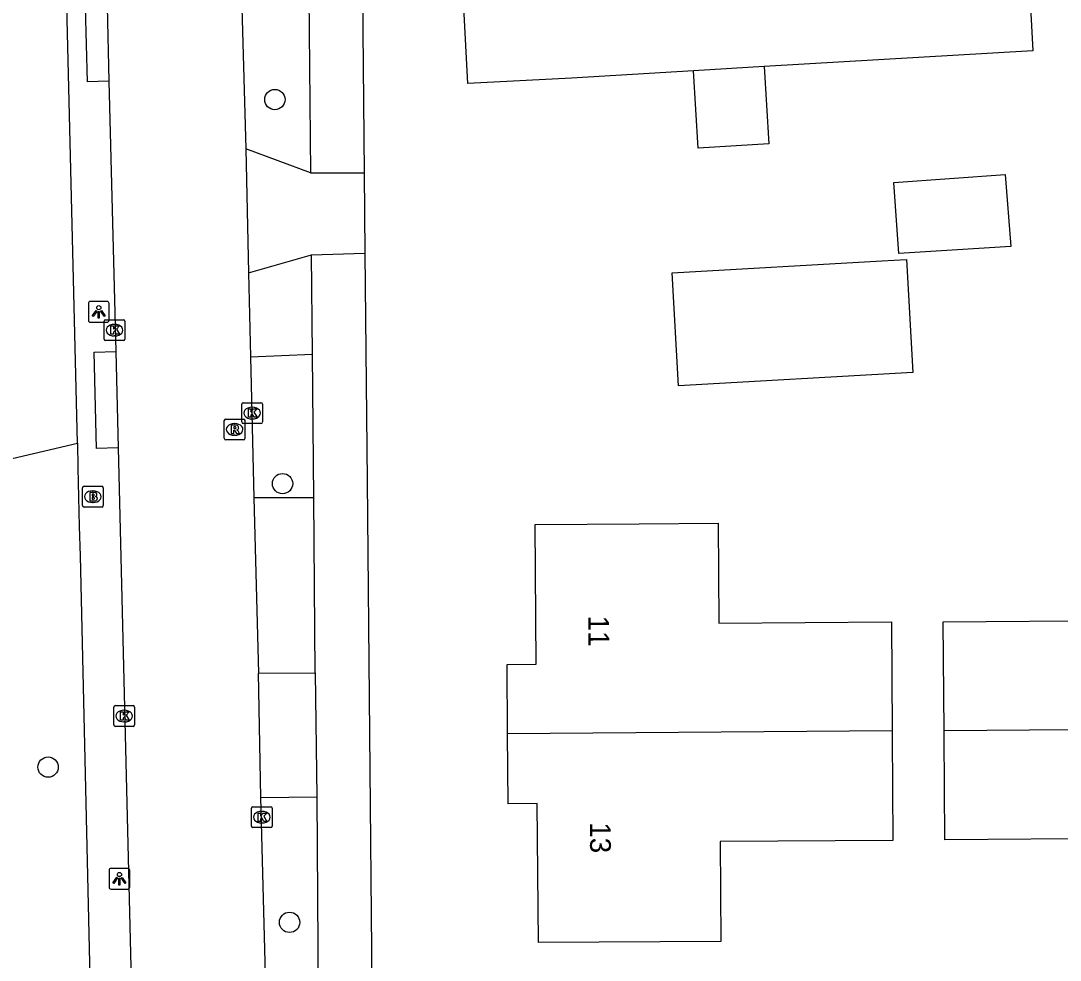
# Model space of a CAD drawing. Extents: x 157321 to 158827, y 386650 to 388532.
# Drawn here: x 157866 to 157916.1, y 387680.9 to 387726.1 of the extents above; entities that cross this region are included whole.
import ezdxf

# ---------------------------------------------------------------- set-up
doc = ezdxf.new("R2010")
doc.units = 0
for name, color, linetype in [('IMGEO_Boom', 7, 'Continuous'), ('IMGEO_Brandkraan', 7, 'Continuous'), ('IMGEO_Groenvoorziening', 7, 'Continuous'), ('IMGEO_Kolk', 7, 'Continuous'), ('IMGEO_Lichtpunt', 7, 'Continuous'), ('IMGEO_Pand', 7, 'Continuous'), ('IMGEO_Pand_nummerreeks', 7, 'Continuous'), ('IMGEO_Rijbaan_lokaal_gesloten', 7, 'Continuous'), ('IMGEO_Rijbaan_lokaal_open', 7, 'Continuous'), ('IMGEO_Rioolput', 7, 'Continuous'), ('IMGEO_Voetpad_open', 7, 'Continuous')]:
    doc.layers.add(name, color=color, linetype=linetype)

msp = doc.modelspace()

# ---------------------------------------------------------------- linework, layer by layer
at = {"layer": 'IMGEO_Boom'}
for centre in [(157878.248, 387722.328), (157878.62, 387703.847), (157867.331, 387690.205), (157878.959, 387682.736)]:
    msp.add_circle(centre, 0.489, dxfattribs=at)
at = {"layer": 'IMGEO_Brandkraan'}
for p, q in [((157868.987, 387702.792), (157868.987, 387703.644)), ((157869.062, 387703.718), (157869.914, 387703.718)), ((157869.475, 387703.498), (157869.5, 387703.498)), ((157869.988, 387703.644), (157869.988, 387702.792)), ((157869.498, 387702.938), (157869.473, 387702.938)), ((157869.914, 387702.718), (157869.062, 387702.718))]:
    msp.add_line(p, q, dxfattribs=at)
for points in [[(157868.987, 387702.792), (157868.987, 387703.644)], [(157869.062, 387703.718), (157869.914, 387703.718)], [(157869.988, 387703.644), (157869.988, 387702.792)], [(157869.335, 387703.418), (157869.335, 387703.018), (157869.548, 387703.018)], [(157869.566, 387703.418), (157869.335, 387703.418)], [(157869.514, 387703.337), (157869.46, 387703.337), (157869.46, 387703.261)], [(157869.46, 387703.261), (157869.513, 387703.261)], [(157869.522, 387703.185), (157869.46, 387703.185), (157869.46, 387703.104)], [(157869.46, 387703.104), (157869.522, 387703.104)], [(157869.914, 387702.718), (157869.062, 387702.718)]]:
    msp.add_lwpolyline(points, dxfattribs=at)
for centre, radius, start, end in [((157869.064, 387703.642), 0.0765, 91.552, 178.448), ((157869.064, 387703.642), 0.0765, 91.552, 178.448), ((157869.912, 387703.642), 0.0765, 1.552, 88.448), ((157869.912, 387703.642), 0.0765, 1.552, 88.448), ((157869.515, 387703.299), 0.0379, 267.8285, 90.9355), ((157869.523, 387703.144), 0.0404, 269.8759, 90.5077), ((157869.554, 387703.269), 0.251, 268.6676, 293.5347), ((157869.57, 387703.273), 0.145, 59.4692, 91.5367), ((157869.595, 387703.32), 0.0922, 285.5137, 58.1501), ((157869.6, 387703.128), 0.105, 301.3115, 78.989), ((157869.064, 387702.794), 0.0765, 181.552, 268.448), ((157869.064, 387702.794), 0.0765, 181.552, 268.448), ((157869.912, 387702.794), 0.0765, 271.552, 358.448), ((157869.912, 387702.794), 0.0765, 271.552, 358.448)]:
    msp.add_arc(centre, radius, start, end, dxfattribs=at)
for centre, major_axis, ratio, start_param, end_param in [((157869.474, 387703.218), (-0.387, 0.002), 0.722429, 4.712389, 7.853982), ((157869.499, 387703.218), (-0.39, 0.002), 0.717154, 1.570796, 4.712389)]:
    msp.add_ellipse(centre, major_axis=major_axis, ratio=ratio, start_param=start_param, end_param=end_param, dxfattribs=at)
at = {"layer": 'IMGEO_Groenvoorziening'}
for points in [[(157877.075, 387709.954), (157880.053, 387710.082)], [(157862.376, 387704.301), (157868.74, 387705.795)], [(157880.118, 387703.164), (157877.244, 387703.161)]]:
    msp.add_lwpolyline(points, dxfattribs=at)
at = {"layer": 'IMGEO_Kolk'}
for p, q in [((157870.031, 387710.806), (157870.031, 387711.658)), ((157870.106, 387711.732), (157870.958, 387711.732)), ((157870.519, 387711.512), (157870.544, 387711.512)), ((157871.032, 387711.658), (157871.032, 387710.806)), ((157870.542, 387710.952), (157870.517, 387710.952)), ((157870.958, 387710.732), (157870.106, 387710.732)), ((157876.652, 387706.815), (157876.652, 387707.667)), ((157876.727, 387707.741), (157877.579, 387707.741)), ((157877.14, 387707.521), (157877.165, 387707.521)), ((157877.653, 387707.667), (157877.653, 387706.815)), ((157877.163, 387706.961), (157877.138, 387706.961)), ((157877.579, 387706.741), (157876.727, 387706.741)), ((157870.495, 387692.237), (157870.495, 387693.089)), ((157870.57, 387693.163), (157871.422, 387693.163)), ((157870.983, 387692.943), (157871.008, 387692.943)), ((157871.496, 387693.089), (157871.496, 387692.237)), ((157871.422, 387692.163), (157870.57, 387692.163)), ((157871.006, 387692.383), (157870.981, 387692.383)), ((157877.119, 387687.371), (157877.119, 387688.223)), ((157877.194, 387688.297), (157878.046, 387688.297)), ((157877.607, 387688.077), (157877.632, 387688.077)), ((157878.12, 387688.223), (157878.12, 387687.371)), ((157877.63, 387687.517), (157877.605, 387687.517)), ((157878.046, 387687.297), (157877.194, 387687.297))]:
    msp.add_line(p, q, dxfattribs=at)
for points in [[(157870.031, 387710.806), (157870.031, 387711.658)], [(157870.106, 387711.732), (157870.958, 387711.732)], [(157871.032, 387711.658), (157871.032, 387710.806)], [(157870.352, 387711.432), (157870.475, 387711.432), (157870.475, 387711.281), (157870.605, 387711.432), (157870.769, 387711.432), (157870.623, 387711.281), (157870.776, 387711.032), (157870.624, 387711.032), (157870.539, 387711.196), (157870.475, 387711.129), (157870.475, 387711.032), (157870.352, 387711.032), (157870.352, 387711.432)], [(157870.958, 387710.732), (157870.106, 387710.732)], [(157876.652, 387706.815), (157876.652, 387707.667)], [(157876.727, 387707.741), (157877.579, 387707.741)], [(157876.973, 387707.441), (157877.096, 387707.441), (157877.096, 387707.29), (157877.226, 387707.441), (157877.39, 387707.441), (157877.244, 387707.29), (157877.397, 387707.041), (157877.245, 387707.041), (157877.16, 387707.205), (157877.096, 387707.138), (157877.096, 387707.041), (157876.973, 387707.041), (157876.973, 387707.441)], [(157877.653, 387707.667), (157877.653, 387706.815)], [(157877.579, 387706.741), (157876.727, 387706.741)], [(157870.495, 387692.237), (157870.495, 387693.089)], [(157870.57, 387693.163), (157871.422, 387693.163)], [(157871.496, 387693.089), (157871.496, 387692.237)], [(157870.816, 387692.863), (157870.939, 387692.863), (157870.939, 387692.712), (157871.069, 387692.863), (157871.233, 387692.863), (157871.087, 387692.712), (157871.24, 387692.463), (157871.088, 387692.463), (157871.003, 387692.627), (157870.939, 387692.56), (157870.939, 387692.463), (157870.816, 387692.463), (157870.816, 387692.863)], [(157871.422, 387692.163), (157870.57, 387692.163)], [(157877.119, 387687.371), (157877.119, 387688.223)], [(157877.194, 387688.297), (157878.046, 387688.297)], [(157877.44, 387687.997), (157877.563, 387687.997), (157877.563, 387687.846), (157877.693, 387687.997), (157877.857, 387687.997), (157877.711, 387687.846), (157877.864, 387687.597), (157877.712, 387687.597), (157877.627, 387687.761), (157877.563, 387687.694), (157877.563, 387687.597), (157877.44, 387687.597), (157877.44, 387687.997)], [(157878.12, 387688.223), (157878.12, 387687.371)], [(157878.046, 387687.297), (157877.194, 387687.297)]]:
    msp.add_lwpolyline(points, dxfattribs=at)
for centre, start, end in [((157870.108, 387711.656), 91.552, 178.448), ((157870.108, 387711.656), 91.552, 178.448), ((157870.956, 387711.656), 1.552, 88.448), ((157870.956, 387711.656), 1.552, 88.448), ((157870.108, 387710.808), 181.552, 268.448), ((157870.108, 387710.808), 181.552, 268.448), ((157870.956, 387710.808), 271.552, 358.448), ((157870.956, 387710.808), 271.552, 358.448), ((157876.729, 387707.665), 91.552, 178.448), ((157876.729, 387707.665), 91.552, 178.448), ((157877.577, 387707.665), 1.552, 88.448), ((157877.577, 387707.665), 1.552, 88.448), ((157876.729, 387706.817), 181.552, 268.448), ((157876.729, 387706.817), 181.552, 268.448), ((157877.577, 387706.817), 271.552, 358.448), ((157877.577, 387706.817), 271.552, 358.448), ((157870.572, 387693.087), 91.552, 178.448), ((157870.572, 387693.087), 91.552, 178.448), ((157871.42, 387693.087), 1.552, 88.448), ((157871.42, 387693.087), 1.552, 88.448), ((157870.572, 387692.239), 181.552, 268.448), ((157870.572, 387692.239), 181.552, 268.448), ((157871.42, 387692.239), 271.552, 358.448), ((157871.42, 387692.239), 271.552, 358.448), ((157877.196, 387688.221), 91.552, 178.448), ((157877.196, 387688.221), 91.552, 178.448), ((157878.044, 387688.221), 1.552, 88.448), ((157878.044, 387688.221), 1.552, 88.448), ((157877.196, 387687.373), 181.552, 268.448), ((157877.196, 387687.373), 181.552, 268.448), ((157878.044, 387687.373), 271.552, 358.448), ((157878.044, 387687.373), 271.552, 358.448)]:
    msp.add_arc(centre, 0.0765, start, end, dxfattribs=at)
for centre, major_axis, ratio, start_param, end_param in [((157870.518, 387711.232), (-0.387, 0.002), 0.722429, 4.712389, 7.853982), ((157870.543, 387711.232), (-0.39, 0.002), 0.717154, 1.570796, 4.712389), ((157877.139, 387707.241), (-0.387, 0.002), 0.722429, 4.712389, 7.853982), ((157877.164, 387707.241), (-0.39, 0.002), 0.717154, 1.570796, 4.712389), ((157870.982, 387692.663), (-0.387, 0.002), 0.722429, 4.712389, 7.853982), ((157871.007, 387692.663), (-0.39, 0.002), 0.717154, 1.570796, 4.712389), ((157877.606, 387687.797), (-0.387, 0.002), 0.722429, 4.712389, 7.853982), ((157877.631, 387687.797), (-0.39, 0.002), 0.717154, 1.570796, 4.712389)]:
    msp.add_ellipse(centre, major_axis=major_axis, ratio=ratio, start_param=start_param, end_param=end_param, dxfattribs=at)
at = {"layer": 'IMGEO_Lichtpunt'}
for p, q in [((157869.274, 387712.516), (157869.274, 387711.709)), ((157869.274, 387712.516), (157869.274, 387711.709)), ((157870.176, 387712.611), (157869.368, 387712.611)), ((157870.176, 387712.611), (157869.368, 387712.611)), ((157870.27, 387711.709), (157870.27, 387712.516)), ((157870.27, 387711.709), (157870.27, 387712.516)), ((157869.368, 387711.615), (157870.176, 387711.615)), ((157869.368, 387711.615), (157870.176, 387711.615)), ((157870.268, 387685.239), (157870.268, 387684.432)), ((157870.268, 387685.239), (157870.268, 387684.432)), ((157871.17, 387685.334), (157870.362, 387685.334)), ((157871.17, 387685.334), (157870.362, 387685.334)), ((157871.264, 387684.432), (157871.264, 387685.239)), ((157871.264, 387684.432), (157871.264, 387685.239)), ((157870.362, 387684.338), (157871.17, 387684.338)), ((157870.362, 387684.338), (157871.17, 387684.338))]:
    msp.add_line(p, q, dxfattribs=at)
for points in [[(157869.648, 387712.18), (157869.687, 387712.152), (157869.499, 387711.89), (157869.461, 387711.917), (157869.648, 387712.18)], [(157869.75, 387712.132), (157869.797, 387712.132), (157869.797, 387711.81), (157869.75, 387711.81), (157869.75, 387712.132)], [(157869.86, 387712.152), (157869.898, 387712.179), (157870.085, 387711.917), (157870.046, 387711.889), (157869.86, 387712.152)], [(157870.642, 387684.903), (157870.681, 387684.875), (157870.493, 387684.613), (157870.455, 387684.64), (157870.642, 387684.903)], [(157870.744, 387684.855), (157870.791, 387684.855), (157870.791, 387684.533), (157870.744, 387684.533), (157870.744, 387684.855)], [(157870.854, 387684.875), (157870.892, 387684.902), (157871.079, 387684.64), (157871.04, 387684.612), (157870.854, 387684.875)]]:
    msp.add_lwpolyline(points, dxfattribs=at)
for centre in [(157869.773, 387712.314), (157870.767, 387685.037)]:
    msp.add_circle(centre, 0.0994, dxfattribs=at)
for centre, start, end in [((157869.368, 387712.516), 90, 180), ((157869.368, 387712.516), 90, 180), ((157870.176, 387712.516), 0, 90), ((157870.176, 387712.516), 0, 90), ((157869.368, 387711.709), 180, 270), ((157869.368, 387711.709), 180, 270), ((157870.176, 387711.709), 270, 0), ((157870.176, 387711.709), 270, 360), ((157870.362, 387685.239), 90, 180), ((157870.362, 387685.239), 90, 180), ((157871.17, 387685.239), 0, 90), ((157871.17, 387685.239), 0, 90), ((157870.362, 387684.432), 180, 270), ((157870.362, 387684.432), 180, 270), ((157871.17, 387684.432), 270, 0), ((157871.17, 387684.432), 270, 360)]:
    msp.add_arc(centre, 0.0946, start, end, dxfattribs=at)
at = {"layer": 'IMGEO_Pand'}
for points in [[(157898.406, 387723.711), (157892.532, 387723.364), (157887.539, 387723.099), (157887.086, 387731.642), (157892.079, 387731.907), (157904.918, 387732.589), (157914.29, 387733.086), (157914.737, 387724.674), (157901.801, 387723.911)], [(157901.801, 387723.911), (157902.021, 387720.194), (157898.625, 387719.994), (157898.406, 387723.711)], [(157901.801, 387723.911), (157898.406, 387723.711)], [(157913.403, 387718.718), (157913.671, 387715.26), (157908.294, 387714.926), (157908.045, 387718.342), (157913.403, 387718.718)], [(157908.65, 387714.627), (157908.96, 387709.189), (157897.687, 387708.546), (157897.378, 387713.984), (157907.473, 387714.56), (157908.65, 387714.627)], [(157889.451, 387691.811), (157889.425, 387695.143), (157890.831, 387695.154), (157890.78, 387701.884), (157895.78, 387701.917), (157899.589, 387701.942), (157899.621, 387697.137), (157907.93, 387697.192), (157907.964, 387691.957)], [(157910.467, 387691.947), (157910.426, 387697.201), (157918.722, 387697.267), (157918.684, 387702.065), (157921.936, 387702.091), (157927.481, 387702.134), (157927.534, 387695.437), (157928.933, 387695.448), (157928.96, 387692.099)], [(157907.964, 387691.957), (157907.966, 387691.681), (157907.999, 387686.681), (157899.69, 387686.626), (157899.722, 387681.821), (157890.942, 387681.763), (157890.874, 387688.452), (157889.478, 387688.44), (157889.451, 387691.811)], [(157907.964, 387691.957), (157889.451, 387691.811)], [(157928.96, 387692.099), (157928.988, 387688.747), (157927.592, 387688.735), (157927.642, 387682.041), (157918.843, 387681.973), (157918.805, 387686.771), (157910.509, 387686.706), (157910.469, 387691.706), (157910.467, 387691.947)], [(157928.96, 387692.099), (157910.467, 387691.947)]]:
    msp.add_lwpolyline(points, dxfattribs=at)
at = {"layer": 'IMGEO_Rijbaan_lokaal_gesloten'}
for points in [[(157876.308, 387740.701), (157876.422, 387736.234), (157876.648, 387727.355), (157876.663, 387726.746), (157876.844, 387719.952)], [(157870.174, 387726.805), (157870.264, 387723.208)], [(157870.264, 387723.208), (157870.587, 387710.204)], [(157876.844, 387719.952), (157876.975, 387713.985)], [(157876.975, 387713.985), (157877.075, 387709.954)], [(157870.587, 387710.204), (157870.702, 387705.562)], [(157877.075, 387709.954), (157877.244, 387703.161)], [(157870.702, 387705.562), (157872.239, 387642.425)], [(157877.244, 387703.161), (157877.453, 387694.721)], [(157877.579, 387688.752), (157877.453, 387694.721)], [(157877.862, 387677.795), (157877.579, 387688.752)]]:
    msp.add_lwpolyline(points, dxfattribs=at)
at = {"layer": 'IMGEO_Rijbaan_lokaal_open'}
for points in [[(157879.965, 387718.797), (157876.844, 387719.952)], [(157879.965, 387718.797), (157882.547, 387718.802)], [(157882.547, 387718.802), (157882.583, 387714.932)], [(157876.975, 387713.985), (157880.009, 387714.853)], [(157880.009, 387714.853), (157882.583, 387714.932)]]:
    msp.add_lwpolyline(points, dxfattribs=at)
at = {"layer": 'IMGEO_Rioolput'}
for p, q in [((157875.885, 387706.956), (157876.737, 387706.956)), ((157875.81, 387706.03), (157875.81, 387706.882)), ((157876.298, 387706.736), (157876.323, 387706.736)), ((157876.811, 387706.882), (157876.811, 387706.03)), ((157876.737, 387705.956), (157875.885, 387705.956)), ((157876.321, 387706.176), (157876.296, 387706.176))]:
    msp.add_line(p, q, dxfattribs=at)
for points in [[(157875.885, 387706.956), (157876.737, 387706.956)], [(157875.81, 387706.03), (157875.81, 387706.882)], [(157876.399, 387706.654), (157876.147, 387706.656), (157876.147, 387706.256)], [(157876.325, 387706.575), (157876.271, 387706.575), (157876.271, 387706.494)], [(157876.271, 387706.494), (157876.323, 387706.494)], [(157876.811, 387706.882), (157876.811, 387706.03)], [(157876.737, 387705.956), (157875.885, 387705.956)], [(157876.147, 387706.256), (157876.271, 387706.256), (157876.271, 387706.418), (157876.282, 387706.418)], [(157876.329, 387706.389), (157876.4, 387706.256), (157876.54, 387706.256), (157876.475, 387706.382)]]:
    msp.add_lwpolyline(points, dxfattribs=at)
for centre, radius, start, end in [((157875.887, 387706.88), 0.0765, 91.552, 178.448), ((157875.887, 387706.88), 0.0765, 91.552, 178.448), ((157876.735, 387706.88), 0.0765, 1.552, 88.448), ((157876.735, 387706.88), 0.0765, 1.552, 88.448), ((157876.307, 387706.683), 0.19, 274.7715, 282.9687), ((157876.331, 387706.479), 0.0964, 77.0061, 93.1865), ((157876.345, 387706.536), 0.0378, 276.6634, 79.6772), ((157876.398, 387706.544), 0.109, 350.3612, 89.416), ((157876.396, 387706.544), 0.112, 277.5842, 350.9817), ((157875.887, 387706.032), 0.0765, 181.552, 268.448), ((157875.887, 387706.032), 0.0765, 181.552, 268.448), ((157876.281, 387706.365), 0.0533, 26.0293, 88.6989), ((157876.38, 387706.329), 0.108, 29.5134, 73.7905), ((157876.735, 387706.032), 0.0765, 271.552, 358.448), ((157876.735, 387706.032), 0.0765, 271.552, 358.448)]:
    msp.add_arc(centre, radius, start, end, dxfattribs=at)
for centre, major_axis, ratio, start_param, end_param in [((157876.297, 387706.456), (-0.387, 0.002), 0.722429, 4.712389, 7.853982), ((157876.322, 387706.456), (-0.39, 0.002), 0.717154, 1.570796, 4.712389)]:
    msp.add_ellipse(centre, major_axis=major_axis, ratio=ratio, start_param=start_param, end_param=end_param, dxfattribs=at)
at = {"layer": 'IMGEO_Voetpad_open'}
for points in [[(157879.753, 387772.965), (157881.386, 387750), (157882.31, 387736.704), (157882.388, 387735.931), (157882.547, 387718.802)], [(157868.74, 387705.795), (157867.986, 387736.725), (157868.115, 387736.72), (157867.782, 387750), (157867.321, 387768.404), (157867.264, 387770.244)], [(157879.475, 387740.809), (157879.795, 387736.34), (157879.811, 387736.122), (157879.889, 387727.321), (157879.965, 387718.797)], [(157870.264, 387723.208), (157869.224, 387723.182), (157869.134, 387726.779), (157870.174, 387726.805)], [(157880.053, 387710.082), (157880.009, 387714.853)], [(157882.583, 387714.932), (157882.685, 387703.982), (157882.918, 387679.673)], [(157870.702, 387705.562), (157869.662, 387705.536), (157869.547, 387710.178), (157870.587, 387710.204)], [(157880.118, 387703.164), (157880.053, 387710.082)], [(157868.74, 387705.795), (157868.769, 387704.615), (157868.835, 387701.791), (157868.868, 387700.377), (157869.389, 387677.978), (157869.46, 387676.101), (157870.322, 387641.515)], [(157880.196, 387694.742), (157880.118, 387703.164)], [(157877.453, 387694.721), (157880.196, 387694.742)], [(157880.196, 387694.742), (157880.274, 387688.771)], [(157877.579, 387688.752), (157880.274, 387688.771)], [(157880.274, 387688.771), (157880.351, 387676.76)]]:
    msp.add_lwpolyline(points, dxfattribs=at)

# ---------------------------------------------------------------- texts
at = {"layer": 'IMGEO_Pand_nummerreeks'}
for s, p in [('11', (157893.335, 387697.495)), ('13', (157893.415, 387687.549))]:
    msp.add_text(s, height=1, rotation=270.4613, dxfattribs=at).set_placement(p)

doc.saveas('drawing.dxf')
